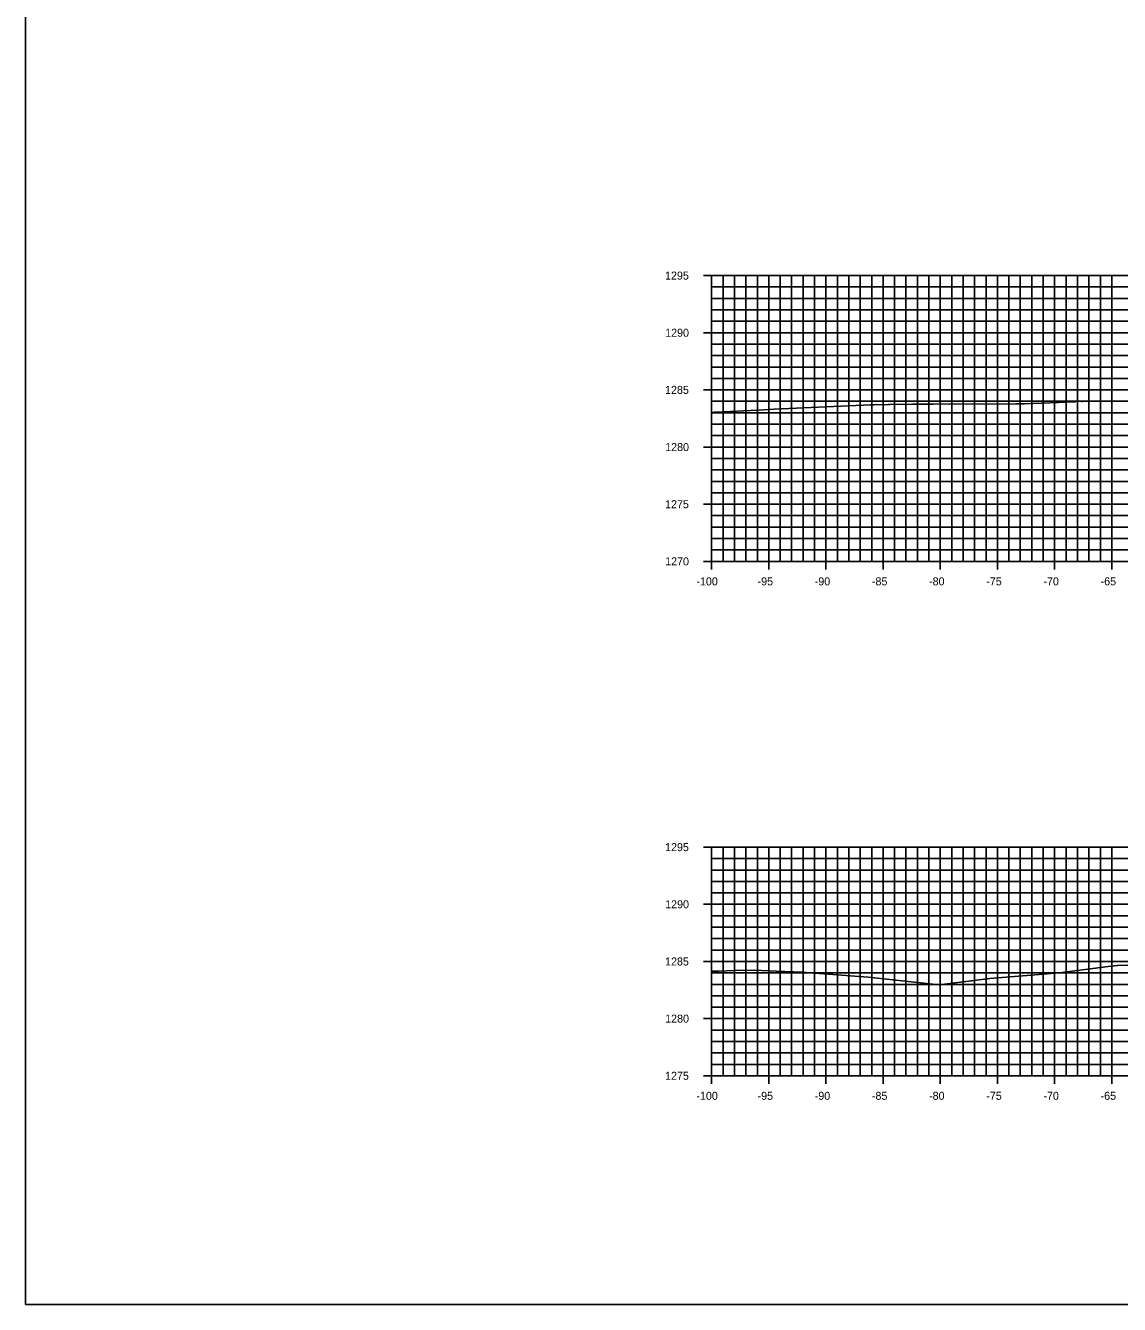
# Model space of a CAD drawing. Extents: x 674939 to 678919, y 750652 to 765176.
# Drawn here: x 678578.5 to 678674.2, y 758742.6 to 758854.4 of the extents above; entities that cross this region are included whole.
import ezdxf

# ---------------------------------------------------------------- set-up
doc = ezdxf.new("R2010")
doc.units = 0
for name, color, linetype in [('Level 10', 7, 'Continuous'), ('Level 20', 7, 'Continuous'), ('Level 4', 7, 'Continuous'), ('Level 8', 7, 'Continuous'), ('Level 9', 7, 'Continuous')]:
    doc.layers.add(name, color=color, linetype=linetype)

msp = doc.modelspace()

# ---------------------------------------------------------------- linework, layer by layer
at = {"layer": 'Level 10'}
for points in [[(678638.53, 758820.58), (678638.74, 758820.59), (678639, 758820.61), (678643.1, 758820.81), (678644, 758820.85), (678652.43, 758821.23), (678652.7, 758821.25), (678653.97, 758821.26), (678653.98, 758821.26), (678653.98, 758821.26), (678654.09, 758821.26), (678654.13, 758821.26), (678656.1, 758821.31), (678656.11, 758821.31), (678656.2, 758821.31), (678657.91, 758821.31), (678657.91, 758821.31), (678665.14, 758821.33), (678665.64, 758821.34), (678665.89, 758821.34), (678670.36, 758821.51), (678670.36, 758821.56), (678670.87, 758821.52), (678671, 758821.52), (678674.82, 758821.6)], [(678638.53, 758771.69), (678639.17, 758771.71), (678640.52, 758771.76), (678640.59, 758771.76), (678642.25, 758771.79), (678642.25, 758771.79), (678644.2, 758771.69), (678646.43, 758771.61), (678652.23, 758771.17), (678658.44, 758770.51), (678662.85, 758771.05), (678668.95, 758771.56), (678673.22, 758772.11), (678674.01, 758772.21), (678674.01, 758772.21), (678674.07, 758772.21), (678675.74, 758772.27)]]:
    msp.add_lwpolyline(points, dxfattribs=at)
at = {"layer": 'Level 20'}
for p, q in [((678638.53, 758832.55), (678838.53, 758832.55)), ((678638.53, 758807.55), (678638.53, 758832.55)), ((678639.53, 758807.55), (678639.53, 758832.55)), ((678640.53, 758807.55), (678640.53, 758832.55)), ((678641.53, 758807.55), (678641.53, 758832.55)), ((678642.53, 758807.55), (678642.53, 758832.55)), ((678643.53, 758807.55), (678643.53, 758832.55)), ((678644.53, 758807.55), (678644.53, 758832.55)), ((678645.53, 758807.55), (678645.53, 758832.55)), ((678646.53, 758807.55), (678646.53, 758832.55)), ((678647.53, 758807.55), (678647.53, 758832.55)), ((678648.53, 758807.55), (678648.53, 758832.55)), ((678649.53, 758807.55), (678649.53, 758832.55)), ((678650.53, 758807.55), (678650.53, 758832.55)), ((678651.53, 758807.55), (678651.53, 758832.55)), ((678652.53, 758807.55), (678652.53, 758832.55)), ((678653.53, 758807.55), (678653.53, 758832.55)), ((678654.53, 758807.55), (678654.53, 758832.55)), ((678655.53, 758807.55), (678655.53, 758832.55)), ((678656.53, 758807.55), (678656.53, 758832.55)), ((678657.53, 758807.55), (678657.53, 758832.55)), ((678658.53, 758807.55), (678658.53, 758832.55)), ((678659.53, 758807.55), (678659.53, 758832.55)), ((678660.53, 758807.55), (678660.53, 758832.55)), ((678661.53, 758807.55), (678661.53, 758832.55)), ((678662.53, 758807.55), (678662.53, 758832.55)), ((678663.53, 758807.55), (678663.53, 758832.55)), ((678664.53, 758807.55), (678664.53, 758832.55)), ((678665.53, 758807.55), (678665.53, 758832.55)), ((678666.53, 758807.55), (678666.53, 758832.55)), ((678667.53, 758807.55), (678667.53, 758832.55)), ((678668.53, 758807.55), (678668.53, 758832.55)), ((678669.53, 758807.55), (678669.53, 758832.55)), ((678670.53, 758807.55), (678670.53, 758832.55)), ((678671.53, 758807.55), (678671.53, 758832.55)), ((678672.53, 758807.55), (678672.53, 758832.55)), ((678673.53, 758807.55), (678673.53, 758832.55)), ((678638.53, 758831.55), (678838.53, 758831.55)), ((678638.53, 758830.55), (678838.53, 758830.55)), ((678638.53, 758829.55), (678838.53, 758829.55)), ((678638.53, 758828.55), (678838.53, 758828.55)), ((678638.53, 758827.55), (678838.53, 758827.55)), ((678638.53, 758826.55), (678838.53, 758826.55)), ((678638.53, 758825.55), (678838.53, 758825.55)), ((678638.53, 758824.55), (678838.53, 758824.55)), ((678638.53, 758823.55), (678838.53, 758823.55)), ((678638.53, 758822.55), (678838.53, 758822.55)), ((678638.53, 758821.55), (678838.53, 758821.55)), ((678638.53, 758820.55), (678838.53, 758820.55)), ((678638.53, 758819.55), (678838.53, 758819.55)), ((678638.53, 758818.55), (678838.53, 758818.55)), ((678638.53, 758817.55), (678838.53, 758817.55)), ((678638.53, 758816.55), (678838.53, 758816.55)), ((678638.53, 758815.55), (678838.53, 758815.55)), ((678638.53, 758814.55), (678838.53, 758814.55)), ((678638.53, 758813.55), (678838.53, 758813.55)), ((678638.53, 758812.55), (678838.53, 758812.55)), ((678638.53, 758811.55), (678838.53, 758811.55)), ((678638.53, 758810.55), (678838.53, 758810.55)), ((678638.53, 758809.55), (678838.53, 758809.55)), ((678638.53, 758808.55), (678838.53, 758808.55)), ((678638.53, 758807.55), (678838.53, 758807.55)), ((678638.53, 758782.55), (678838.53, 758782.55)), ((678638.53, 758762.55), (678638.53, 758782.55)), ((678639.53, 758762.55), (678639.53, 758782.55)), ((678640.53, 758762.55), (678640.53, 758782.55)), ((678641.53, 758762.55), (678641.53, 758782.55)), ((678642.53, 758762.55), (678642.53, 758782.55)), ((678643.53, 758762.55), (678643.53, 758782.55)), ((678644.53, 758762.55), (678644.53, 758782.55)), ((678645.53, 758762.55), (678645.53, 758782.55)), ((678646.53, 758762.55), (678646.53, 758782.55)), ((678647.53, 758762.55), (678647.53, 758782.55)), ((678648.53, 758762.55), (678648.53, 758782.55)), ((678649.53, 758762.55), (678649.53, 758782.55)), ((678650.53, 758762.55), (678650.53, 758782.55)), ((678651.53, 758762.55), (678651.53, 758782.55)), ((678652.53, 758762.55), (678652.53, 758782.55)), ((678653.53, 758762.55), (678653.53, 758782.55)), ((678654.53, 758762.55), (678654.53, 758782.55)), ((678655.53, 758762.55), (678655.53, 758782.55)), ((678656.53, 758762.55), (678656.53, 758782.55)), ((678657.53, 758762.55), (678657.53, 758782.55)), ((678658.53, 758762.55), (678658.53, 758782.55)), ((678659.53, 758762.55), (678659.53, 758782.55)), ((678660.53, 758762.55), (678660.53, 758782.55)), ((678661.53, 758762.55), (678661.53, 758782.55)), ((678662.53, 758762.55), (678662.53, 758782.55)), ((678663.53, 758762.55), (678663.53, 758782.55)), ((678664.53, 758762.55), (678664.53, 758782.55)), ((678665.53, 758762.55), (678665.53, 758782.55)), ((678666.53, 758762.55), (678666.53, 758782.55)), ((678667.53, 758762.55), (678667.53, 758782.55)), ((678668.53, 758762.55), (678668.53, 758782.55)), ((678669.53, 758762.55), (678669.53, 758782.55)), ((678670.53, 758762.55), (678670.53, 758782.55)), ((678671.53, 758762.55), (678671.53, 758782.55)), ((678672.53, 758762.55), (678672.53, 758782.55)), ((678673.53, 758762.55), (678673.53, 758782.55)), ((678638.53, 758781.55), (678838.53, 758781.55)), ((678638.53, 758780.55), (678838.53, 758780.55)), ((678638.53, 758779.55), (678838.53, 758779.55)), ((678638.53, 758778.55), (678838.53, 758778.55)), ((678638.53, 758777.55), (678838.53, 758777.55)), ((678638.53, 758776.55), (678838.53, 758776.55)), ((678638.53, 758775.55), (678838.53, 758775.55)), ((678638.53, 758774.55), (678838.53, 758774.55)), ((678638.53, 758773.55), (678838.53, 758773.55)), ((678638.53, 758772.55), (678838.53, 758772.55)), ((678638.53, 758771.55), (678838.53, 758771.55)), ((678638.53, 758770.55), (678838.53, 758770.55)), ((678638.53, 758769.55), (678838.53, 758769.55)), ((678638.53, 758768.55), (678838.53, 758768.55)), ((678638.53, 758767.55), (678838.53, 758767.55)), ((678638.53, 758766.55), (678838.53, 758766.55)), ((678638.53, 758765.55), (678838.53, 758765.55)), ((678638.53, 758764.55), (678838.53, 758764.55)), ((678638.53, 758763.55), (678838.53, 758763.55)), ((678638.53, 758762.55), (678838.53, 758762.55))]:
    msp.add_line(p, q, dxfattribs=at)
at = {"layer": 'Level 4'}
msp.add_lwpolyline([(678578.53, 758742.55), (678918.53, 758742.55), (678918.53, 758962.55), (678578.53, 758962.55)], close=True, dxfattribs=at)
at = {"layer": 'Level 8'}
for p, q in [((678637.83, 758832.55), (678639.23, 758832.55)), ((678638.53, 758807.55), (678638.53, 758832.55)), ((678638.53, 758831.55), (678638.88, 758831.55)), ((678638.53, 758830.55), (678638.88, 758830.55)), ((678638.53, 758829.55), (678638.88, 758829.55)), ((678637.83, 758827.55), (678639.23, 758827.55)), ((678638.53, 758828.55), (678638.88, 758828.55)), ((678638.53, 758826.55), (678638.88, 758826.55)), ((678638.53, 758825.55), (678638.88, 758825.55)), ((678638.53, 758824.55), (678638.88, 758824.55)), ((678638.53, 758823.55), (678638.88, 758823.55)), ((678637.83, 758822.55), (678639.23, 758822.55)), ((678638.53, 758821.55), (678638.88, 758821.55)), ((678638.53, 758820.55), (678638.88, 758820.55)), ((678638.53, 758819.55), (678638.88, 758819.55)), ((678637.83, 758817.55), (678639.23, 758817.55)), ((678638.53, 758818.55), (678638.88, 758818.55)), ((678638.53, 758816.55), (678638.88, 758816.55)), ((678638.53, 758815.55), (678638.88, 758815.55)), ((678638.53, 758814.55), (678638.88, 758814.55)), ((678638.53, 758813.55), (678638.88, 758813.55)), ((678637.83, 758812.55), (678639.23, 758812.55)), ((678638.53, 758811.55), (678638.88, 758811.55)), ((678638.53, 758810.55), (678638.88, 758810.55)), ((678638.53, 758809.55), (678638.88, 758809.55)), ((678638.53, 758808.55), (678638.88, 758808.55)), ((678637.83, 758807.55), (678639.23, 758807.55)), ((678638.53, 758806.85), (678638.53, 758808.25)), ((678638.53, 758807.55), (678838.53, 758807.55)), ((678643.53, 758806.85), (678643.53, 758808.25)), ((678648.53, 758806.85), (678648.53, 758808.25)), ((678653.53, 758806.85), (678653.53, 758808.25)), ((678658.53, 758806.85), (678658.53, 758808.25)), ((678663.53, 758806.85), (678663.53, 758808.25)), ((678668.53, 758806.85), (678668.53, 758808.25)), ((678673.53, 758806.85), (678673.53, 758808.25)), ((678637.83, 758782.55), (678639.23, 758782.55)), ((678638.53, 758762.55), (678638.53, 758782.55)), ((678638.53, 758781.55), (678638.88, 758781.55)), ((678638.53, 758780.55), (678638.88, 758780.55)), ((678638.53, 758779.55), (678638.88, 758779.55)), ((678638.53, 758778.55), (678638.88, 758778.55)), ((678637.83, 758777.55), (678639.23, 758777.55)), ((678638.53, 758776.55), (678638.88, 758776.55)), ((678638.53, 758775.55), (678638.88, 758775.55)), ((678638.53, 758774.55), (678638.88, 758774.55)), ((678638.53, 758773.55), (678638.88, 758773.55)), ((678637.83, 758772.55), (678639.23, 758772.55)), ((678638.53, 758771.55), (678638.88, 758771.55)), ((678638.53, 758770.55), (678638.88, 758770.55)), ((678638.53, 758769.55), (678638.88, 758769.55)), ((678638.53, 758768.55), (678638.88, 758768.55)), ((678637.83, 758767.55), (678639.23, 758767.55)), ((678638.53, 758766.55), (678638.88, 758766.55)), ((678638.53, 758765.55), (678638.88, 758765.55)), ((678638.53, 758764.55), (678638.88, 758764.55)), ((678638.53, 758763.55), (678638.88, 758763.55)), ((678638.53, 758761.85), (678638.53, 758763.25)), ((678643.53, 758761.85), (678643.53, 758763.25)), ((678648.53, 758761.85), (678648.53, 758763.25)), ((678653.53, 758761.85), (678653.53, 758763.25)), ((678658.53, 758761.85), (678658.53, 758763.25)), ((678663.53, 758761.85), (678663.53, 758763.25)), ((678668.53, 758761.85), (678668.53, 758763.25)), ((678673.53, 758761.85), (678673.53, 758763.25)), ((678637.83, 758762.55), (678639.23, 758762.55)), ((678638.53, 758762.55), (678838.53, 758762.55))]:
    msp.add_line(p, q, dxfattribs=at)

# ---------------------------------------------------------------- texts
at = {"layer": 'Level 9'}
for s, p in [('1295', (678634.46, 758832.2)), ('1290', (678634.47, 758827.2)), ('1285', (678634.46, 758822.2)), ('1280', (678634.47, 758817.2)), ('1275', (678634.46, 758812.2)), ('1270', (678634.47, 758807.2)), ('-100', (678637.2, 758805.45)), ('-95', (678642.55, 758805.45)), ('-90', (678647.55, 758805.45)), ('-85', (678652.55, 758805.45)), ('-80', (678657.55, 758805.45)), ('-75', (678662.55, 758805.45)), ('-70', (678667.55, 758805.45)), ('-65', (678672.55, 758805.45)), ('1295', (678634.46, 758782.2)), ('1290', (678634.47, 758777.2)), ('1285', (678634.46, 758772.2)), ('1280', (678634.47, 758767.2)), ('1275', (678634.46, 758762.2)), ('-100', (678637.2, 758760.45)), ('-95', (678642.55, 758760.45)), ('-90', (678647.55, 758760.45)), ('-85', (678652.55, 758760.45)), ('-80', (678657.55, 758760.45)), ('-75', (678662.55, 758760.45)), ('-70', (678667.55, 758760.45)), ('-65', (678672.55, 758760.45))]:
    msp.add_text(s, height=0.7, dxfattribs=at).set_placement(p)

doc.saveas('drawing.dxf')
